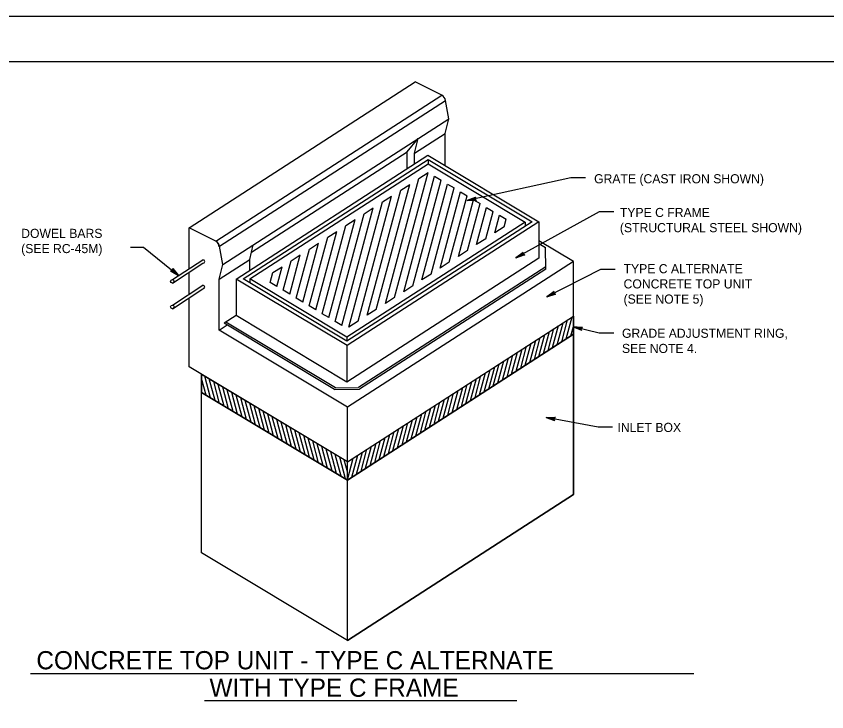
# Model space of a CAD drawing. Extents: x -6420 to 49575, y -4552 to 11624.
# Drawn here: x 2830 to 3706, y 10872 to 11624 of the extents above; entities that cross this region are included whole.
import ezdxf

# ---------------------------------------------------------------- set-up
doc = ezdxf.new("R2010")
doc.units = 0
doc.layers.add('1', color=7, linetype='Continuous')
doc.layers.add('PLT-BNDY', color=7, linetype='Continuous')

msp = doc.modelspace()

# ---------------------------------------------------------------- linework, layer by layer
at = {"layer": '1'}
for p, q in [((3016.81, 11395.39), (3260.91, 11552.87)), ((3289.64, 11538.5), (3260.91, 11552.87)), ((3045.55, 11381.02), (3289.64, 11538.5)), ((3049.79, 11375.27), (3293.89, 11532.75)), ((3297.17, 11513.09), (3293.89, 11532.75)), ((3053.07, 11355.61), (3297.17, 11513.09)), ((3293.23, 11497.34), (3297.17, 11513.09)), ((3260.15, 11475.99), (3293.23, 11497.34)), ((3293.23, 11462.57), (3293.23, 11497.34)), ((3252.27, 11477.52), (3264.08, 11491.74)), ((3260.15, 11475.99), (3264.08, 11491.74)), ((3264.08, 11491.74), (3264.08, 11491.74)), ((3084.18, 11369.08), (3252.27, 11477.52)), ((3252.27, 11459.1), (3252.27, 11477.52)), ((3260.15, 11464.18), (3260.15, 11475.99)), ((3274.86, 11469), (3274.86, 11464.36)), ((3254.94, 11458.51), (3254.94, 11458.51)), ((3235.09, 11445.7), (3235.09, 11445.7)), ((3379.75, 11401.48), (3379.75, 11396.79)), ((3394.64, 11401.72), (3394.64, 11362.35)), ((3016.81, 11351.18), (3016.81, 11395.39)), ((3045.55, 11381.02), (3016.81, 11395.39)), ((3053.07, 11355.61), (3049.79, 11375.27)), ((3082.21, 11361.2), (3086.15, 11376.95)), ((3086.15, 11376.95), (3086.15, 11376.95)), ((3431.89, 11359.02), (3394.64, 11381.37)), ((3402.04, 11350.77), (3401.66, 11374.16)), ((2998.68, 11339.41), (3031.7, 11360.85)), ((2998.68, 11335.47), (3031.7, 11356.91)), ((3049.14, 11339.86), (3082.21, 11361.2)), ((3082.21, 11349.39), (3082.21, 11361.2)), ((3431.89, 11299.96), (3431.89, 11359.02)), ((3049.14, 11339.86), (3053.07, 11355.61)), ((3016.81, 11323.62), (3016.81, 11347.25)), ((3049.14, 11284.74), (3049.14, 11339.86)), ((3067.57, 11339.94), (3067.57, 11300.57)), ((3082.47, 11340.19), (3082.47, 11335.59)), ((2998.68, 11311.85), (3031.7, 11333.29)), ((2998.68, 11307.91), (3031.7, 11329.35)), ((3016.81, 11245.07), (3016.81, 11319.69)), ((3067.57, 11300.57), (3054.67, 11292.25)), ((3187.34, 11228.66), (3067.57, 11300.57)), ((3431.89, 11280.28), (3431.89, 11299.96)), ((3049.14, 11284.74), (3057.79, 11290.32)), ((3187.8, 11122.8), (3431.89, 11280.28)), ((3431.89, 11107.05), (3431.89, 11280.28)), ((3187.27, 11277.3), (3187.27, 11272.67)), ((3187.34, 11268.03), (3187.34, 11228.66)), ((3187.8, 11142.48), (3016.81, 11245.07)), ((3030.32, 11217.29), (3030.32, 11236.97)), ((3187.8, 11122.8), (3030.32, 11217.29)), ((3030.32, 11044.06), (3030.32, 11217.29)), ((3173.95, 11220.63), (3200.99, 11221.07)), ((3174.97, 11222.31), (3199.93, 11222.72)), ((3187.8, 11142.48), (3187.8, 11201.54)), ((3187.8, 11122.8), (3187.8, 11142.48)), ((3187.8, 10949.57), (3187.8, 11122.8)), ((3187.8, 10949.57), (3431.89, 11107.05)), ((3187.8, 10949.57), (3030.32, 11044.06)), ((2845.37, 10913.61), (3562.04, 10913.61)), ((3033.4, 10884.65), (3370.92, 10884.65))]:
    msp.add_line(p, q, dxfattribs=at)
for points in [[(4563.89, 9724.29), (4563.89, 11574.68), (1985.15, 11574.68), (1985.15, 9724.29), (4563.89, 9724.29), (4563.89, 9810.77), (3907.72, 9810.77), (3907.72, 10022.97), (4563.89, 10022.97), (4563.89, 10117.99), (3907.72, 10117.99), (3907.72, 9724.29), (4166.25, 9724.29), (4166.25, 9810.77), (4166.25, 9724.29), (4418.88, 9724.29), (4418.88, 9810.77), (4418.88, 9770.36), (4563.89, 9770.36)], [(3067.57, 11339.94), (3274.79, 11473.63)], [(3274.79, 11473.63), (3394.64, 11401.72), (3187.42, 11268.03)], [(3187.34, 11272.67), (3075.02, 11340.06), (3274.86, 11469), (3387.19, 11401.6), (3187.34, 11272.67)], [(3187.27, 11277.3), (3082.47, 11340.19), (3274.94, 11464.36), (3379.75, 11401.48), (3187.27, 11277.3)], [(3238.71, 11319.86), (3274.91, 11454.97)], [(3265.05, 11448.61), (3274.91, 11454.97)], [(3228.85, 11313.5), (3265.05, 11448.61)], [(3248.57, 11326.22), (3281.98, 11450.95)], [(3258.42, 11332.57), (3289.01, 11446.73)], [(3281.98, 11450.95), (3289.01, 11446.73)], [(3445.04, 11449.25), (3429.29, 11449.25), (3317.31, 11424.64)], [(3209.14, 11300.78), (3245.34, 11435.89)], [(3219, 11307.14), (3255.2, 11442.25)], [(3245.34, 11435.89), (3255.2, 11442.25)], [(3268.28, 11338.93), (3296.03, 11442.52)], [(3278.13, 11345.29), (3303.05, 11438.31)], [(3296.03, 11442.52), (3303.05, 11438.31)], [(3199.29, 11294.43), (3235.49, 11429.54)], [(3225.63, 11423.18), (3235.49, 11429.54)], [(3287.99, 11351.65), (3310.07, 11434.1)], [(3297.84, 11358.01), (3317.1, 11429.88)], [(3310.07, 11434.1), (3317.1, 11429.88)], [(3317.31, 11424.64), (3326.47, 11428.53), (3326.16, 11428.19), (3325.84, 11427.86), (3325.73, 11427.49), (3325.61, 11427.13), (3325.62, 11426.8), (3325.64, 11426.47), (3325.76, 11426.16), (3325.89, 11425.85), (3326.15, 11425.57), (3326.41, 11425.29), (3326.83, 11425.12), (3327.26, 11424.94), (3317.31, 11424.64), (3326.83, 11425.12), (3326.41, 11425.29), (3317.31, 11424.64), (3326.15, 11425.57), (3325.89, 11425.85), (3317.31, 11424.64), (3325.76, 11426.16), (3325.64, 11426.47), (3317.31, 11424.64), (3325.62, 11426.8), (3325.61, 11427.13), (3317.31, 11424.64), (3325.73, 11427.49), (3325.84, 11427.86), (3317.31, 11424.64), (3326.16, 11428.19)], [(3189.43, 11288.07), (3225.63, 11423.18)], [(3307.7, 11364.37), (3324.12, 11425.67)], [(3317.55, 11370.72), (3331.14, 11421.45)], [(3324.12, 11425.67), (3331.14, 11421.45)], [(3174.72, 11294.01), (3205.92, 11410.46)], [(3181.74, 11289.8), (3215.78, 11416.82)], [(3205.92, 11410.46), (3215.78, 11416.82)], [(3327.4, 11377.08), (3338.17, 11417.24)], [(3337.27, 11383.44), (3345.19, 11413.03)], [(3338.17, 11417.24), (3345.19, 11413.03)], [(3347.12, 11389.8), (3352.21, 11408.81)], [(3352.21, 11408.81), (3359.23, 11404.6)], [(3475.63, 11412.66), (3459.88, 11412.66), (3369.86, 11362.77)], [(3167.7, 11298.23), (3196.07, 11404.1)], [(3186.21, 11397.75), (3196.07, 11404.1)], [(3356.97, 11396.16), (3359.23, 11404.6)], [(3153.65, 11306.66), (3176.35, 11391.39)], [(3160.68, 11302.44), (3186.21, 11397.75)], [(3166.5, 11385.03), (3176.35, 11391.39)], [(3356.97, 11396.16), (3347.12, 11389.8)], [(3146.63, 11310.87), (3166.5, 11385.03)], [(3337.27, 11383.44), (3327.4, 11377.08)], [(2953.34, 11374.36), (2967.62, 11374.36), (3005.29, 11343.69)], [(3139.61, 11315.08), (3156.64, 11378.67)], [(3146.79, 11372.31), (3156.64, 11378.67)], [(3394.64, 11378.38), (3401.66, 11374.16)], [(3125.56, 11323.51), (3136.93, 11365.95)], [(3127.08, 11359.59), (3136.93, 11365.95)], [(3132.59, 11319.3), (3146.79, 11372.31)], [(3317.55, 11370.72), (3307.7, 11364.37)], [(3369.86, 11362.77), (3377.53, 11369.12), (3377.33, 11368.71), (3377.13, 11368.3), (3377.12, 11367.92), (3377.11, 11367.53), (3377.22, 11367.22), (3377.33, 11366.91), (3377.53, 11366.65), (3377.74, 11366.39), (3378.07, 11366.19), (3378.4, 11366), (3378.86, 11365.96), (3379.31, 11365.91), (3369.86, 11362.77), (3378.86, 11365.96), (3378.4, 11366), (3369.86, 11362.77), (3378.07, 11366.19), (3377.74, 11366.39), (3369.86, 11362.77), (3377.53, 11366.65), (3377.33, 11366.91), (3369.86, 11362.77), (3377.22, 11367.22), (3377.11, 11367.53), (3369.86, 11362.77), (3377.12, 11367.92), (3377.13, 11368.3), (3369.86, 11362.77), (3377.33, 11368.71)], [(3118.54, 11327.73), (3127.08, 11359.59)], [(3394.57, 11362.35), (3187.34, 11228.66)], [(3431.89, 11359.02), (3187.8, 11201.54)], [(3297.84, 11358.01), (3287.99, 11351.65)], [(3005.29, 11343.69), (2996.68, 11348.69), (2997.13, 11348.64), (2997.59, 11348.59), (2997.95, 11348.72), (2998.31, 11348.84), (2998.57, 11349.05), (2998.82, 11349.26), (2999, 11349.55), (2999.17, 11349.83), (2999.23, 11350.21), (2999.3, 11350.58), (2999.19, 11351.03), (2999.07, 11351.47), (3005.29, 11343.69), (2999.19, 11351.03), (2999.3, 11350.58), (3005.29, 11343.69), (2999.23, 11350.21), (2999.17, 11349.83), (3005.29, 11343.69), (2999, 11349.55), (2998.82, 11349.26), (3005.29, 11343.69), (2998.57, 11349.05), (2998.31, 11348.84), (3005.29, 11343.69), (2997.95, 11348.72), (2997.59, 11348.59), (3005.29, 11343.69), (2997.13, 11348.64)], [(3107.36, 11346.87), (3117.22, 11353.24)], [(3111.52, 11331.94), (3117.22, 11353.24)], [(3402, 11353.09), (3199.93, 11222.72)], [(3402.04, 11350.77), (3200.99, 11221.07)], [(3476.96, 11350.13), (3461.22, 11350.13), (3403.13, 11320.86)], [(3187.42, 11268.03), (3067.57, 11339.94)], [(3104.49, 11336.15), (3107.36, 11346.87)], [(3278.13, 11345.29), (3268.28, 11338.93)], [(3111.52, 11331.94), (3104.49, 11336.15)], [(3258.42, 11332.57), (3248.57, 11326.22)], [(3125.56, 11323.51), (3118.54, 11327.73)], [(3403.13, 11320.86), (3411.04, 11326.9), (3410.82, 11326.5), (3410.6, 11326.1), (3410.58, 11325.72), (3410.55, 11325.34), (3410.65, 11325.02), (3410.74, 11324.7), (3410.94, 11324.43), (3411.14, 11324.16), (3411.46, 11323.96), (3411.78, 11323.75), (3412.24, 11323.69), (3412.69, 11323.63), (3403.13, 11320.86), (3412.24, 11323.69), (3411.78, 11323.75), (3403.13, 11320.86), (3411.46, 11323.96), (3411.14, 11324.16), (3403.13, 11320.86), (3410.94, 11324.43), (3410.74, 11324.7), (3403.13, 11320.86), (3410.65, 11325.02), (3410.55, 11325.34), (3403.13, 11320.86), (3410.58, 11325.72), (3410.6, 11326.1), (3403.13, 11320.86), (3410.82, 11326.5)], [(3139.61, 11315.08), (3132.59, 11319.3)], [(3238.71, 11319.86), (3228.85, 11313.5)], [(3153.65, 11306.66), (3146.63, 11310.87)], [(3219, 11307.14), (3209.14, 11300.78)], [(3187.34, 11228.66), (3067.54, 11300.55)], [(3167.7, 11298.23), (3160.68, 11302.44)], [(3419.33, 11272.17), (3425.7, 11295.97)], [(3424.25, 11275.35), (3430.63, 11299.15)], [(3173.95, 11220.63), (3054.63, 11292.22)], [(3174.97, 11222.31), (3056.47, 11293.41)], [(3181.74, 11289.8), (3174.72, 11294.01)], [(3199.29, 11294.43), (3189.43, 11288.07)], [(3404.54, 11262.63), (3410.92, 11286.43)], [(3409.47, 11265.81), (3415.85, 11289.62)], [(3414.4, 11268.99), (3420.78, 11292.79)], [(3429.18, 11278.53), (3431.89, 11288.65)], [(3475.63, 11281.61), (3459.88, 11281.61), (3431.73, 11288.26)], [(3431.73, 11288.26), (3441.67, 11287.8), (3441.25, 11287.63), (3440.82, 11287.46), (3440.55, 11287.19), (3440.29, 11286.91), (3440.16, 11286.61), (3440.03, 11286.3), (3440.01, 11285.97), (3439.99, 11285.64), (3440.1, 11285.27), (3440.22, 11284.91), (3440.52, 11284.57), (3440.83, 11284.23), (3431.73, 11288.26), (3440.52, 11284.57), (3440.22, 11284.91), (3431.73, 11288.26), (3440.1, 11285.27), (3439.99, 11285.64), (3431.73, 11288.26), (3440.01, 11285.97), (3440.03, 11286.3), (3431.73, 11288.26), (3440.16, 11286.61), (3440.29, 11286.91), (3431.73, 11288.26), (3440.55, 11287.19), (3440.82, 11287.46), (3431.73, 11288.26), (3441.25, 11287.63)], [(3187.8, 11201.54), (3049.14, 11284.74)], [(3394.69, 11256.28), (3401.07, 11280.07)], [(3399.62, 11259.45), (3405.99, 11283.25)], [(3379.9, 11246.73), (3386.28, 11270.53)], [(3384.83, 11249.92), (3391.21, 11273.72)], [(3389.76, 11253.09), (3396.14, 11276.9)], [(3365.12, 11237.2), (3371.5, 11261)], [(3370.05, 11240.38), (3376.43, 11264.18)], [(3374.98, 11243.56), (3381.35, 11267.36)], [(3350.34, 11227.66), (3356.71, 11251.46)], [(3355.26, 11230.84), (3361.64, 11254.64)], [(3360.19, 11234.02), (3366.57, 11257.82)], [(3340.48, 11221.3), (3346.86, 11245.1)], [(3345.41, 11224.48), (3351.79, 11248.28)], [(3040.05, 11211.45), (3033.76, 11234.9)], [(3325.7, 11211.77), (3332.08, 11235.57)], [(3330.63, 11214.94), (3337, 11238.74)], [(3335.55, 11218.13), (3341.93, 11241.93)], [(3035.19, 11214.36), (3030.32, 11232.56)], [(3044.9, 11208.53), (3038.62, 11231.99)], [(3049.77, 11205.62), (3043.48, 11229.08)], [(3054.62, 11202.71), (3048.34, 11226.16)], [(3310.91, 11202.23), (3317.29, 11226.03)], [(3315.84, 11205.41), (3322.22, 11229.21)], [(3320.77, 11208.59), (3327.15, 11232.38)], [(3030.34, 11217.28), (3030.32, 11217.35)], [(3059.48, 11199.79), (3053.19, 11223.25)], [(3064.33, 11196.88), (3058.05, 11220.34)], [(3069.19, 11193.97), (3062.9, 11217.42)], [(3296.13, 11192.69), (3302.51, 11216.49)], [(3301.06, 11195.87), (3307.44, 11219.67)], [(3305.99, 11199.05), (3312.36, 11222.85)], [(3074.04, 11191.05), (3067.76, 11214.51)], [(3078.91, 11188.14), (3072.62, 11211.59)], [(3083.76, 11185.23), (3077.48, 11208.68)], [(3286.28, 11186.33), (3292.65, 11210.13)], [(3291.2, 11189.51), (3297.58, 11213.31)], [(3088.62, 11182.31), (3082.33, 11205.76)], [(3093.47, 11179.39), (3087.19, 11202.85)], [(3098.33, 11176.48), (3092.04, 11199.94)], [(3271.49, 11176.79), (3277.87, 11200.59)], [(3276.42, 11179.98), (3282.8, 11203.78)], [(3281.35, 11183.15), (3287.73, 11206.95)], [(3103.18, 11173.57), (3096.91, 11197.02)], [(3108.05, 11170.65), (3101.76, 11194.11)], [(3112.9, 11167.74), (3106.62, 11191.2)], [(3256.71, 11167.26), (3263.09, 11191.06)], [(3261.64, 11170.44), (3268.01, 11194.23)], [(3266.56, 11173.62), (3272.94, 11197.42)], [(3474.3, 11179.83), (3458.55, 11179.83), (3402.46, 11190.47)], [(3402.46, 11190.47), (3412.41, 11190.45), (3411.99, 11190.27), (3411.57, 11190.08), (3411.32, 11189.79), (3411.07, 11189.51), (3410.95, 11189.2), (3410.84, 11188.88), (3410.83, 11188.55), (3410.83, 11188.22), (3410.96, 11187.86), (3411.09, 11187.5), (3411.41, 11187.18), (3411.73, 11186.85), (3402.46, 11190.47), (3411.41, 11187.18), (3411.09, 11187.5), (3402.46, 11190.47), (3410.96, 11187.86), (3410.83, 11188.22), (3402.46, 11190.47), (3410.83, 11188.55), (3410.84, 11188.88), (3402.46, 11190.47), (3410.95, 11189.2), (3411.07, 11189.51), (3402.46, 11190.47), (3411.32, 11189.79), (3411.57, 11190.08), (3402.46, 11190.47), (3411.99, 11190.27)], [(3117.76, 11164.83), (3111.47, 11188.28)], [(3122.61, 11161.91), (3116.33, 11185.37)], [(3127.47, 11159), (3121.18, 11182.46)], [(3241.92, 11157.72), (3248.3, 11181.52)], [(3246.85, 11160.9), (3253.23, 11184.7)], [(3251.78, 11164.08), (3258.16, 11187.88)], [(3132.33, 11156.09), (3126.05, 11179.54)], [(3137.19, 11153.17), (3130.9, 11176.62)], [(3142.04, 11150.26), (3135.76, 11173.71)], [(3232.07, 11151.36), (3238.45, 11175.16)], [(3237, 11154.54), (3243.38, 11178.34)], [(3146.9, 11147.34), (3140.61, 11170.8)], [(3151.75, 11144.43), (3145.47, 11167.88)], [(3156.61, 11141.51), (3150.32, 11164.97)], [(3217.29, 11141.83), (3223.66, 11165.63)], [(3222.21, 11145), (3228.59, 11168.8)], [(3227.14, 11148.18), (3233.52, 11171.98)], [(3161.47, 11138.6), (3155.18, 11162.06)], [(3166.32, 11135.68), (3160.04, 11159.14)], [(3171.18, 11132.77), (3164.9, 11156.23)], [(3202.5, 11132.29), (3208.88, 11156.09)], [(3207.43, 11135.47), (3213.81, 11159.27)], [(3212.36, 11138.64), (3218.74, 11162.44)], [(3176.04, 11129.86), (3169.75, 11153.32)], [(3180.89, 11126.94), (3174.61, 11150.4)], [(3185.75, 11124.03), (3179.46, 11147.48)], [(3187.8, 11123.04), (3194.1, 11146.55)], [(3192.65, 11125.93), (3199.02, 11149.73)], [(3197.57, 11129.11), (3203.95, 11152.91)], [(3187.8, 11131.6), (3184.32, 11144.57)]]:
    msp.add_lwpolyline(points, dxfattribs=at)
for points in [[(3187.8, 11122.8), (3187.8, 11142.48), (3431.89, 11299.96), (3431.89, 11280.28)], [(3187.8, 11122.8), (3431.89, 11280.28), (3431.89, 11107.05), (3187.8, 10949.57), (3030.32, 11044.06), (3030.32, 11217.29)], [(3187.8, 11122.8), (3187.8, 11142.48), (3030.32, 11236.97), (3030.32, 11217.29)]]:
    msp.add_lwpolyline(points, close=True, dxfattribs=at)
for centre in [(2998.69, 11337.44), (2998.69, 11309.88)]:
    msp.add_circle(centre, 1.97, dxfattribs=at)
for centre, radius, start, end in [((3286.12, 11531.46), 7.87, 9.46263, 63.43383), ((3041.49, 11374.27), 7.87, 3.07093, 58.99989), ((3042.03, 11373.98), 7.87, 9.46232, 63.43495), ((3031.7, 11358.88), 1.97, 270, 90), ((3031.7, 11331.32), 1.97, 270, 90)]:
    msp.add_arc(centre, radius, start, end, dxfattribs=at)
at = {"layer": 'PLT-BNDY'}
msp.add_lwpolyline([(1857.19, 11623.9), (4616.38, 11623.9), (4616.38, 9675.08), (1857.19, 9675.08)], close=True, dxfattribs=at)

# ---------------------------------------------------------------- texts
at = {"layer": '1'}
for s, height, p in [('GRATE (CAST IRON SHOWN)', 9.8425, (3454.24, 11443.36)), ('TYPE C FRAME', 9.8425, (3482.12, 11406.93)), ('(STRUCTURAL STEEL SHOWN)', 9.8425, (3482.12, 11390.53)), ('DOWEL BARS', 9.843, (2835.42, 11384.34)), ('(SEE RC-45M)', 9.8425, (2835.42, 11367.94)), ('TYPE C ALTERNATE', 9.8425, (3486.09, 11346.18)), ('CONCRETE TOP UNIT', 9.8425, (3486.09, 11329.78)), ('(SEE NOTE 5)', 9.8425, (3486.09, 11313.38)), ('GRADE ADJUSTMENT RING,', 9.8425, (3484.37, 11276.43)), ('SEE NOTE 4.', 9.8425, (3484.37, 11260.03)), ('INLET BOX', 9.843, (3479.48, 11174.72)), ('CONCRETE TOP UNIT - TYPE C ALTERNATE', 19.685, (2851.81, 10918.28)), ('WITH TYPE C FRAME', 19.685, (3038.82, 10888.59))]:
    msp.add_text(s, height=height, dxfattribs=at).set_placement(p)

doc.saveas('drawing.dxf')
